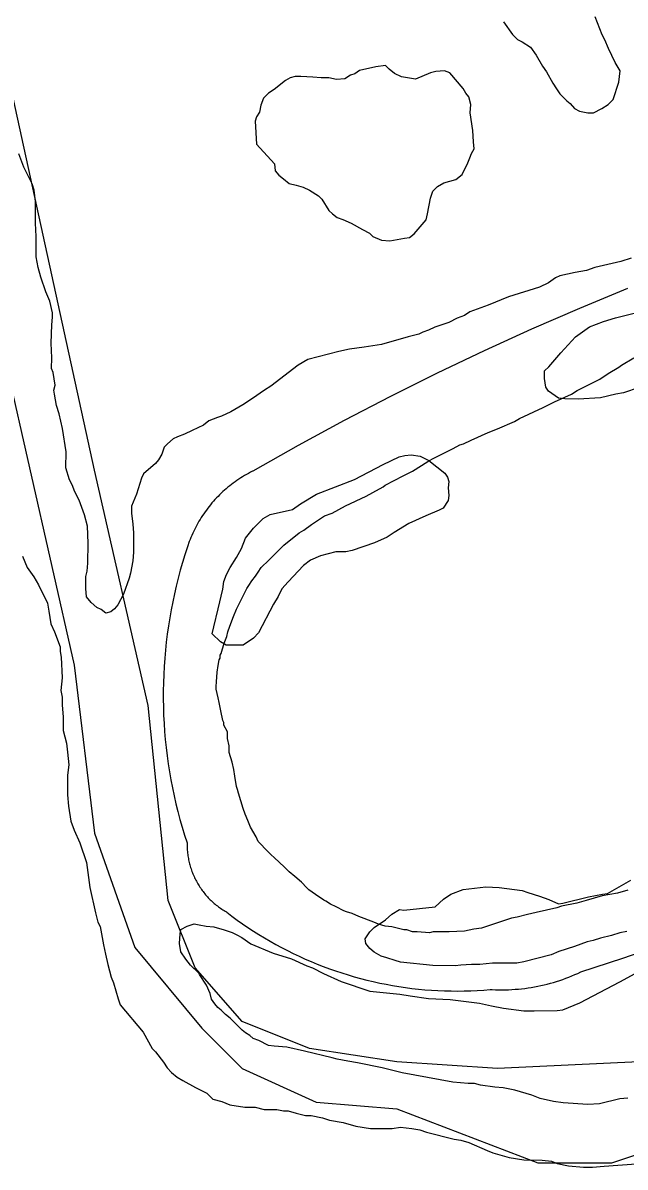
# Model space of a CAD drawing. Extents: x 3694830 to 3732949, y 415201 to 440970.
# Drawn here: x 3702352 to 3702643, y 429604 to 430156 of the extents above; entities that cross this region are included whole.
import ezdxf

# ---------------------------------------------------------------- set-up
doc = ezdxf.new("R2010")
doc.units = 0
for name, color, linetype in [('V-ROAD-CNTR', 7, 'Continuous'), ('V-SITE-VEGE', 7, 'Continuous'), ('V-TOPO-SHOR', 7, 'Continuous')]:
    doc.layers.add(name, color=color, linetype=linetype)

msp = doc.modelspace()

# ---------------------------------------------------------------- linework, layer by layer
at = {"layer": 'V-ROAD-CNTR'}
for points in [[(3702644.34, 430027.39), (3702621.09, 430017.79), (3702598.01, 430007.78), (3702575.1, 429997.36), (3702552.38, 429986.56), (3702529.85, 429975.35), (3702507.52, 429963.76), (3702485.39, 429951.78), (3702463.47, 429939.42), (3702463.47, 429939.42), (3702463.27, 429939.32), (3702462.31, 429938.83), (3702461.35, 429938.31), (3702460.4, 429937.79), (3702459.46, 429937.24), (3702458.53, 429936.68), (3702457.61, 429936.11), (3702456.7, 429935.51), (3702455.81, 429934.9), (3702454.92, 429934.28), (3702454.04, 429933.64), (3702453.17, 429932.99), (3702452.32, 429932.32), (3702451.48, 429931.63), (3702450.65, 429930.93), (3702449.83, 429930.22), (3702449.02, 429929.49), (3702448.23, 429928.75), (3702447.45, 429928), (3702446.68, 429927.23), (3702445.93, 429926.45), (3702445.19, 429925.65), (3702444.47, 429924.84), (3702443.75, 429924.03), (3702443.06, 429923.19), (3702442.38, 429922.35), (3702441.71, 429921.49), (3702441.06, 429920.62), (3702440.42, 429919.74), (3702439.8, 429918.85), (3702439.19, 429917.95), (3702438.6, 429917.04), (3702438.03, 429916.12), (3702437.47, 429915.19), (3702436.93, 429914.25), (3702436.41, 429913.3), (3702435.9, 429912.34), (3702435.41, 429911.37), (3702434.93, 429910.4), (3702434.48, 429909.41), (3702434.04, 429908.42), (3702433.61, 429907.42), (3702433.21, 429906.41), (3702432.82, 429905.4), (3702432.82, 429905.4), (3702431.93, 429902.81), (3702430.71, 429899.08), (3702429.56, 429895.33), (3702428.48, 429891.56), (3702427.46, 429887.77), (3702426.5, 429883.97), (3702425.62, 429880.15), (3702424.79, 429876.31), (3702424.04, 429872.46), (3702423.35, 429868.6), (3702422.74, 429864.72), (3702422.19, 429860.84)], [(3702422.19, 429860.84), (3702421.7, 429856.94), (3702421.29, 429853.04), (3702420.94, 429849.13), (3702420.66, 429845.22), (3702420.45, 429841.3), (3702420.31, 429837.38), (3702420.23, 429833.46), (3702420.23, 429829.54), (3702420.29, 429825.61), (3702420.42, 429821.69), (3702420.62, 429817.77), (3702420.89, 429813.86), (3702421.23, 429809.95), (3702421.63, 429806.05), (3702422.11, 429802.15), (3702422.65, 429798.26), (3702423.26, 429794.39), (3702423.93, 429790.52), (3702424.68, 429786.67), (3702425.49, 429782.83), (3702426.36, 429779.01), (3702427.31, 429775.2), (3702428.32, 429771.41), (3702429.39, 429767.64), (3702430.54, 429763.88), (3702431.74, 429760.15), (3702431.74, 429759.81), (3702431.74, 429759.15), (3702431.75, 429758.5), (3702431.77, 429757.85), (3702431.81, 429757.19), (3702431.85, 429756.54), (3702431.91, 429755.89), (3702431.97, 429755.24), (3702432.05, 429754.59), (3702432.14, 429753.94), (3702432.24, 429753.29), (3702432.36, 429752.65), (3702432.48, 429752.01), (3702432.62, 429751.37), (3702432.76, 429750.73), (3702432.92, 429750.09), (3702433.09, 429749.46), (3702433.27, 429748.83), (3702433.46, 429748.21), (3702433.66, 429747.58), (3702433.87, 429746.96), (3702434.1, 429746.35), (3702434.33, 429745.74), (3702434.57, 429745.13), (3702434.83, 429744.53), (3702435.09, 429743.93), (3702435.37, 429743.34), (3702435.66, 429742.75), (3702435.95, 429742.17), (3702436.26, 429741.59), (3702436.58, 429741.01), (3702436.9, 429740.45), (3702437.24, 429739.89), (3702437.58, 429739.33), (3702437.94, 429738.78), (3702438.31, 429738.24), (3702438.68, 429737.7), (3702439.06, 429737.17), (3702439.46, 429736.65), (3702439.86, 429736.13), (3702440.27, 429735.62), (3702440.69, 429735.12), (3702441.12, 429734.63), (3702441.56, 429734.14), (3702442, 429733.66), (3702442.45, 429733.19), (3702442.92, 429732.73), (3702443.39, 429732.27), (3702443.87, 429731.83), (3702444.35, 429731.39), (3702444.84, 429730.96), (3702445.34, 429730.54), (3702445.85, 429730.12), (3702446.37, 429729.72), (3702446.89, 429729.33), (3702447.42, 429728.94), (3702447.95, 429728.56), (3702448.5, 429728.2), (3702449.04, 429727.84), (3702449.6, 429727.49), (3702450.16, 429727.16), (3702450.72, 429726.83), (3702450.72, 429726.83), (3702450.88, 429726.71), (3702453.39, 429724.79), (3702455.93, 429722.92), (3702458.5, 429721.1), (3702461.11, 429719.32), (3702463.74, 429717.59), (3702466.41, 429715.9), (3702469.1, 429714.26), (3702471.83, 429712.66), (3702474.58, 429711.12), (3702477.36, 429709.62)], [(3702477.36, 429709.62), (3702480.16, 429708.17), (3702482.99, 429706.77), (3702485.84, 429705.42), (3702488.71, 429704.12), (3702491.61, 429702.87), (3702494.53, 429701.67), (3702497.47, 429700.52), (3702500.43, 429699.42), (3702503.41, 429698.38), (3702506.4, 429697.39), (3702509.41, 429696.44), (3702512.44, 429695.56), (3702515.48, 429694.72), (3702518.54, 429693.94), (3702521.61, 429693.21), (3702524.69, 429692.53), (3702527.79, 429691.91), (3702530.89, 429691.35), (3702534.01, 429690.83), (3702537.13, 429690.38), (3702540.26, 429689.97), (3702543.4, 429689.62), (3702546.54, 429689.33), (3702549.69, 429689.09), (3702552.84, 429688.9), (3702555.99, 429688.77), (3702559.15, 429688.7), (3702562.3, 429688.68), (3702565.46, 429688.71), (3702568.61, 429688.8), (3702571.77, 429688.95), (3702574.92, 429689.15), (3702578.06, 429689.4), (3702579.06, 429689.35), (3702580.63, 429689.29), (3702582.21, 429689.25), (3702583.78, 429689.25), (3702585.35, 429689.27), (3702586.92, 429689.32), (3702588.49, 429689.39), (3702590.06, 429689.5), (3702591.63, 429689.63), (3702593.19, 429689.79), (3702594.75, 429689.97), (3702596.31, 429690.18), (3702597.87, 429690.42), (3702599.42, 429690.69), (3702600.96, 429690.98), (3702602.5, 429691.3), (3702604.03, 429691.65), (3702605.56, 429692.03), (3702607.08, 429692.43), (3702608.59, 429692.85), (3702610.1, 429693.31), (3702611.6, 429693.79), (3702613.08, 429694.29), (3702614.56, 429694.83), (3702616.03, 429695.38), (3702617.49, 429695.97), (3702618.94, 429696.57), (3702620.38, 429697.21), (3702621.81, 429697.87), (3702642.01, 429704.57), (3702673.98, 429715.69)]]:
    msp.add_lwpolyline(points, dxfattribs=at)
at = {"layer": 'V-SITE-VEGE'}
for points in [[(3702584.41, 430155.99), (3702588.78, 430149.89), (3702591.13, 430147.51), (3702593.49, 430146.49), (3702597.54, 430143.77), (3702600.23, 430140.04), (3702603.25, 430134.62), (3702605.26, 430131.91), (3702608.28, 430126.49), (3702609.96, 430123.78), (3702611.64, 430121.4), (3702615, 430118.01), (3702616.69, 430116.65), (3702618.7, 430114.27), (3702621.06, 430112.91), (3702625.12, 430112.22), (3702627.82, 430112.21), (3702631.88, 430114.22), (3702634.94, 430116.23), (3702637.31, 430118.59), (3702640.05, 430127.03), (3702640.75, 430132.43), (3702638.4, 430136.49), (3702635.05, 430143.27), (3702633.38, 430147.33), (3702632.04, 430149.71), (3702628.69, 430158.51)], [(3702358.89, 430052.53), (3702358.58, 430058.95), (3702358.63, 430069.42), (3702357.97, 430074.84), (3702356.97, 430077.88), (3702352.95, 430086.01), (3702350.61, 430092.44)], [(3702646.11, 430042.17), (3702641.03, 430040.51), (3702628.51, 430037.52), (3702624.45, 430036.19), (3702619.04, 430035.19), (3702611.6, 430033.54), (3702609.57, 430032.53), (3702606.18, 430030.18), (3702601.77, 430028.17), (3702586.89, 430023.5), (3702577.07, 430019.49), (3702568.27, 430016.14), (3702565.56, 430014.47), (3702562.17, 430013.13), (3702558.1, 430011.12), (3702551.34, 430008.78), (3702548.29, 430007.44), (3702545.58, 430006.44), (3702543.55, 430005.44), (3702538.48, 430004.11), (3702525.62, 430000.44), (3702517.16, 429999.13), (3702510.06, 429998.15), (3702504.99, 429997.15), (3702490.1, 429993.16), (3702485.36, 429990.48), (3702472.13, 429980.4), (3702469.08, 429978.38), (3702463.32, 429974.35), (3702458.58, 429971.33), (3702452.82, 429967.97), (3702448.42, 429965.96), (3702446.39, 429965.3), (3702442.32, 429963.62), (3702439.61, 429961.61), (3702434.19, 429958.93), (3702430.47, 429957.25), (3702427.08, 429955.92), (3702425.05, 429954.91), (3702422.34, 429952.56), (3702420.64, 429950.88), (3702419.61, 429947.5), (3702417.91, 429944.8), (3702416.55, 429943.12), (3702410.78, 429938.08), (3702409.76, 429936.05), (3702407.36, 429928.29), (3702404.97, 429922.55), (3702404.96, 429919.18), (3702405.61, 429913.77), (3702405.93, 429909.71), (3702405.89, 429900.25), (3702405.54, 429896.19), (3702404.5, 429890.11), (3702403.81, 429887.75), (3702401.08, 429879.99), (3702398.35, 429874.93), (3702396.65, 429872.91), (3702394.95, 429871.57), (3702392.59, 429870.9), (3702390.23, 429872.6), (3702388.21, 429873.62), (3702385.51, 429876), (3702383.16, 429878.71), (3702382.83, 429882.77), (3702382.86, 429888.52), (3702383.55, 429891.22), (3702383.9, 429894.93), (3702383.94, 429904.73), (3702383.64, 429912.85), (3702382.31, 429918.26), (3702379.64, 429925.37), (3702377.63, 429929.43), (3702376.29, 429932.82), (3702374.95, 429935.19), (3702373.28, 429940.94), (3702373.32, 429948.71), (3702371.68, 429959.87), (3702370.02, 429966.98), (3702368.68, 429971.04), (3702367.69, 429976.45), (3702367.36, 429978.48), (3702368.05, 429980.84), (3702367.06, 429986.93), (3702366.39, 429988.96), (3702366.41, 429994.03), (3702366.1, 430001.13), (3702366.48, 430009.91), (3702366.83, 430013.63), (3702366.84, 430015.66), (3702365.52, 430021.41), (3702363.51, 430025.81), (3702361.17, 430032.92), (3702359.84, 430037.65), (3702358.85, 430042.73), (3702358.89, 430052.53)], [(3702612.07, 429996.49), (3702619.2, 430004.23), (3702625.98, 430008.94), (3702632.75, 430011.61), (3702638.5, 430013.28), (3702657.11, 430017.93)], [(3702649.85, 429979.77), (3702642.41, 429977.1), (3702638.69, 429976.44), (3702631.24, 429974.78), (3702620.43, 429974.15), (3702614, 429974.18), (3702610.97, 429974.53), (3702606.25, 429977.93), (3702604.9, 429979.96), (3702604.25, 429984.02), (3702604.26, 429987.74), (3702606.3, 429989.76), (3702612.07, 429996.49)], [(3702352.38, 429898.38), (3702354.56, 429892.85), (3702357.86, 429888.41), (3702360.06, 429884.54), (3702364.44, 429875.67), (3702364.98, 429871.8), (3702366.05, 429865.72), (3702367.69, 429861.84), (3702370.42, 429854.65), (3702370.42, 429852.44)], [(3702370.42, 429852.44), (3702370.96, 429849.67), (3702371.47, 429839.72), (3702370.89, 429833.65), (3702371.43, 429830.33), (3702371.41, 429826.46), (3702371.94, 429820.93), (3702371.91, 429814.3), (3702373.54, 429808.22), (3702374.08, 429803.79), (3702374.6, 429797.71), (3702374.03, 429792.74), (3702373.99, 429783.34), (3702374.52, 429777.82), (3702375.59, 429770.63), (3702377.23, 429766.2), (3702379.97, 429760.11), (3702383.25, 429750.7), (3702384.85, 429738.54), (3702387.56, 429726.37), (3702388.65, 429721.94), (3702389.75, 429719.73), (3702391.37, 429710.88), (3702392.45, 429706.45), (3702393.54, 429701.47), (3702395.17, 429695.39), (3702396.26, 429692.62), (3702398.44, 429684.87), (3702399.53, 429682.1), (3702410.53, 429668.79), (3702414.92, 429661.04), (3702416.57, 429659.37), (3702420.41, 429654.38), (3702422.06, 429651.61), (3702424.26, 429649.4), (3702427.02, 429647.17), (3702429.77, 429645.5), (3702435.83, 429642.16), (3702441.35, 429639.37), (3702444.1, 429636.6), (3702448.52, 429635.47), (3702452.38, 429633.8), (3702459.56, 429632.66), (3702464.53, 429632.64), (3702468.95, 429631.52), (3702475.03, 429631.49), (3702478.34, 429630.93), (3702480.55, 429630.92), (3702484.41, 429629.79), (3702488.83, 429628.67), (3702491.59, 429628.66), (3702497.11, 429627.53), (3702500.43, 429626.41), (3702507.05, 429625.28), (3702513.12, 429623.59), (3702520.3, 429622.46), (3702530.8, 429622.41), (3702534.67, 429622.95), (3702540.2, 429622.37), (3702544.06, 429621.8), (3702547.37, 429620.68), (3702560.62, 429617.31), (3702563.94, 429616.74), (3702567.8, 429615.62), (3702576.62, 429611.72), (3702579.38, 429610.6), (3702587.11, 429608.36), (3702594.29, 429607.22), (3702603.13, 429607.18), (3702607.55, 429606.61), (3702610.31, 429605.49), (3702615.83, 429604.36), (3702623.01, 429603.78), (3702627.43, 429603.76), (3702632.96, 429604.29), (3702648.44, 429605.33)], [(3702644.04, 429717.41), (3702640.66, 429716.74), (3702636.6, 429715.41), (3702631.19, 429714.09), (3702627.8, 429713.09), (3702624.76, 429712.42), (3702618.67, 429710.08), (3702611.22, 429707.75), (3702607.5, 429706.08), (3702594.3, 429702.75), (3702590.92, 429702.09), (3702579.09, 429702.14), (3702573, 429701.49), (3702568.95, 429701.51), (3702563.88, 429701.19), (3702561.18, 429700.87), (3702550.36, 429700.91), (3702534.82, 429702.67), (3702532.12, 429703.35), (3702528.07, 429704.73), (3702525.37, 429705.41), (3702522, 429707.46), (3702519.98, 429709.15), (3702517.96, 429711.53), (3702517.63, 429713.89), (3702520.01, 429717.26), (3702522.05, 429719.28), (3702527.47, 429722.98), (3702530.53, 429725.67), (3702534.25, 429728.02), (3702536.28, 429727.67), (3702551.49, 429729.29), (3702555.56, 429733), (3702558.96, 429735.35), (3702565.05, 429737.69), (3702575.87, 429738.99), (3702582.29, 429738.63), (3702593.44, 429737.23), (3702596.13, 429736.2), (3702601.87, 429734.49), (3702606.26, 429732.78)], [(3702606.26, 429732.78), (3702610.98, 429730.73), (3702613.01, 429731.06), (3702625.53, 429734.05), (3702632.29, 429735.37), (3702634.66, 429735.7), (3702645.84, 429742.07)], [(3702644.38, 429636.98), (3702640.66, 429636.65), (3702630.85, 429634.33), (3702625.1, 429634.02), (3702613.27, 429634.74), (3702608.54, 429635.44), (3702602.13, 429636.82), (3702598.08, 429638.53), (3702589.98, 429640.92), (3702584.24, 429641.96), (3702580.19, 429642.32), (3702573.43, 429643.36), (3702570.39, 429644.05), (3702567.35, 429644.06), (3702559.92, 429644.77), (3702535.61, 429649.27), (3702525.82, 429651.68), (3702514, 429654.09), (3702509.27, 429654.79), (3702504.21, 429655.83), (3702501.84, 429656.51), (3702488.34, 429659.61), (3702479.9, 429661.67), (3702473.81, 429662.04), (3702471.11, 429662.39), (3702466.39, 429664.77), (3702463.69, 429665.8), (3702462.01, 429667.16), (3702459.99, 429668.52), (3702458.3, 429669.88), (3702452.58, 429675.65), (3702450.23, 429677.35), (3702448.21, 429679.38), (3702446.52, 429680.74), (3702445.18, 429682.44), (3702443.5, 429684.81), (3702442.83, 429687.51), (3702441.16, 429691.58), (3702437.8, 429696.66), (3702437.47, 429697.34), (3702433.43, 429701.07), (3702431.08, 429704.12), (3702428.73, 429707.52), (3702428.06, 429711.57), (3702428.42, 429716.3), (3702428.77, 429718.33), (3702431.82, 429720.01), (3702435.2, 429721.01), (3702437.57, 429720.66), (3702440.94, 429719.97), (3702444.66, 429719.61), (3702449.72, 429718.24), (3702453.44, 429716.87), (3702455.79, 429715.85), (3702458.16, 429714.49), (3702462.54, 429711.43), (3702473.33, 429706.99), (3702482.11, 429704.24), (3702489.53, 429700.83), (3702492.23, 429699.81), (3702497.62, 429697.08), (3702506.06, 429693.33), (3702519.89, 429688.54), (3702534.42, 429687.12), (3702539.48, 429686.43), (3702548.26, 429685.04), (3702558.74, 429684.66), (3702572.93, 429682.9), (3702578.67, 429681.53), (3702584.41, 429680.49), (3702594.2, 429679.1), (3702599.27, 429679.07), (3702610.42, 429679.36), (3702613.13, 429679.69), (3702621.25, 429683.04), (3702640.56, 429693.09), (3702648.01, 429697.11)]]:
    msp.add_lwpolyline(points, dxfattribs=at)
for points in [[(3702465.2, 430097.02), (3702473.94, 430087.52), (3702474.27, 430084.14), (3702475.95, 430082.1), (3702478.31, 430080.4), (3702481, 430078.03), (3702484.38, 430077.34), (3702487.75, 430076.31), (3702490.79, 430074.94), (3702495.17, 430072.22), (3702496.85, 430070.53), (3702500.21, 430065.1), (3702501.89, 430063.41), (3702504.25, 430061.71), (3702506.95, 430060.68), (3702511, 430058.97), (3702516.39, 430055.91), (3702519.76, 430054.2), (3702521.45, 430052.51), (3702525.5, 430050.8), (3702529.55, 430050.44), (3702536.65, 430051.77), (3702539.02, 430052.1), (3702541.39, 430053.77), (3702547.17, 430060.51), (3702547.85, 430063.55), (3702549.24, 430070.98), (3702550.27, 430074.35), (3702552.64, 430076.71), (3702555.69, 430078.38), (3702561.44, 430080.05), (3702564.5, 430082.4), (3702567.22, 430088.14), (3702568.25, 430090.5), (3702568.93, 430092.52), (3702570.29, 430094.88), (3702569.97, 430098.26), (3702569.65, 430103.67), (3702568.34, 430112.13), (3702568.69, 430116.18), (3702567.7, 430119.9), (3702566.35, 430121.6), (3702565.01, 430123.97), (3702558.62, 430131.43), (3702555.92, 430132.45), (3702551.87, 430132.14), (3702549.16, 430131.47), (3702542.05, 430128.46), (3702535.29, 430129.5), (3702531.92, 430131.21), (3702529.23, 430133.24), (3702527.54, 430134.94), (3702522.81, 430134.29), (3702515.03, 430132.63), (3702512.66, 430130.95), (3702510.63, 430130.28), (3702507.92, 430128.6), (3702503.86, 430128.29), (3702500.15, 430128.98), (3702496.43, 430128.99), (3702492.37, 430129.35), (3702486.63, 430129.71), (3702483.92, 430129.72), (3702481.56, 430129.05), (3702479.19, 430127.71), (3702473.76, 430123.35), (3702471.05, 430121.67), (3702468.67, 430119.31), (3702467.31, 430115.93), (3702466.62, 430112.56), (3702465.26, 430110.2), (3702464.57, 430108.17)], [(3702512.5, 429935.28), (3702526.38, 429942.65), (3702534.17, 429946.33), (3702536.88, 429947), (3702539.92, 429947.33), (3702544.31, 429946.63), (3702548.36, 429944.59), (3702556.11, 429938.47), (3702557.45, 429936.44), (3702558.12, 429934.4), (3702557.77, 429931.37), (3702558.09, 429927.65), (3702557.74, 429925.28), (3702555.36, 429921.58), (3702553.33, 429920.57), (3702546.89, 429917.89), (3702538.77, 429914.21), (3702531.65, 429909.85), (3702528.26, 429907.5), (3702522.17, 429904.82), (3702511.34, 429901.15), (3702508.29, 429900.49), (3702503.56, 429900.51), (3702496.12, 429898.51), (3702491.38, 429896.5), (3702487.99, 429893.81), (3702480.52, 429886.07), (3702477.46, 429882.71), (3702475.76, 429879), (3702473.38, 429875.29), (3702466.22, 429861.46), (3702463.84, 429858.77), (3702458.76, 429855.41), (3702450.65, 429855.45), (3702447.95, 429857.15), (3702443.91, 429860.88), (3702444.6, 429864.26), (3702446.67, 429873.04), (3702449.07, 429882.49), (3702449.43, 429886.21), (3702450.79, 429889.58), (3702452.5, 429892.95), (3702455.56, 429897.67), (3702457.94, 429902.05), (3702459.99, 429907.11), (3702463.73, 429911.83), (3702468.48, 429916.54), (3702471.87, 429918.55), (3702482.7, 429920.87), (3702486.43, 429923.56), (3702494.22, 429928.26)]]:
    msp.add_lwpolyline(points, close=True, dxfattribs=at)
at = {"layer": 'V-TOPO-SHOR'}
for p, q in [((3702641.41, 429990.47), (3702647.34, 429994.08)), ((3702635.01, 429986.4), (3702640.04, 429989.56)), ((3702640.04, 429989.56), (3702641.41, 429990.47)), ((3702619.95, 429978.26), (3702630.9, 429983.68)), ((3702630.9, 429983.68), (3702635.01, 429986.4)), ((3702609, 429972.85), (3702617.21, 429976.46)), ((3702617.21, 429976.46), (3702619.95, 429978.26)), ((3702603.53, 429970.14), (3702609, 429972.85)), ((3702592.12, 429964.72), (3702603.53, 429970.14)), ((3702577.06, 429957.96), (3702581.62, 429959.76)), ((3702581.62, 429959.76), (3702589.84, 429963.37)), ((3702589.84, 429963.37), (3702592.12, 429964.72)), ((3702565.2, 429952.54), (3702568.85, 429954.35)), ((3702568.85, 429954.35), (3702577.06, 429957.96)), ((3702550.14, 429945.32), (3702560.18, 429950.29)), ((3702560.18, 429950.29), (3702563.38, 429952.09)), ((3702563.38, 429952.09), (3702565.2, 429952.54)), ((3702540.56, 429939.45), (3702547.86, 429943.97)), ((3702547.86, 429943.97), (3702550.14, 429945.32)), ((3702536, 429937.19), (3702540.56, 429939.45)), ((3702526.41, 429931.76), (3702527.32, 429932.67)), ((3702527.32, 429932.67), (3702536, 429937.19)), ((3702508.16, 429922.73), (3702518.19, 429927.24)), ((3702518.19, 429927.24), (3702521.39, 429929.05)), ((3702521.39, 429929.05), (3702526.41, 429931.76)), ((3702501.77, 429919.12), (3702508.16, 429922.73)), ((3702491.73, 429913.7), (3702498.12, 429917.77)), ((3702498.12, 429917.77), (3702501.77, 429919.12)), ((3702485.79, 429909.63), (3702488.07, 429910.98)), ((3702488.07, 429910.98), (3702491.73, 429913.7)), ((3702478.48, 429903.74), (3702485.79, 429909.63)), ((3702471.16, 429896.48), (3702473.91, 429899.2)), ((3702473.91, 429899.2), (3702476.19, 429901.47)), ((3702476.19, 429901.47), (3702478.48, 429903.74)), ((3702467.5, 429892.86), (3702471.16, 429896.48)), ((3702462.92, 429886.5), (3702464.75, 429888.77)), ((3702464.75, 429888.77), (3702466.13, 429890.59)), ((3702466.13, 429890.59), (3702467.5, 429892.86)), ((3702456.5, 429874.69), (3702460.63, 429882.87)), ((3702460.63, 429882.87), (3702461.55, 429884.23)), ((3702461.55, 429884.23), (3702462.92, 429886.5)), ((3702454.2, 429869.23), (3702455.58, 429872.87)), ((3702455.58, 429872.87), (3702456.5, 429874.69)), ((3702452.36, 429864.69), (3702454.2, 429869.23)), ((3702450.97, 429859.69), (3702451.44, 429861.96)), ((3702451.44, 429861.96), (3702452.36, 429864.69)), ((3702448.2, 429851.5), (3702449.59, 429856.51)), ((3702449.59, 429856.51), (3702450.97, 429859.69)), ((3702447.28, 429848.32), (3702447.74, 429849.23)), ((3702447.74, 429850.59), (3702448.2, 429851.5)), ((3702447.74, 429849.23), (3702447.74, 429850.59)), ((3702446.34, 429842.4), (3702446.81, 429845.59)), ((3702446.81, 429845.59), (3702447.28, 429848.32)), ((3702445.87, 429837.85), (3702446.34, 429842.4)), ((3702445.85, 429834.21), (3702445.86, 429835.58)), ((3702446.75, 429830.11), (3702445.85, 429834.21)), ((3702445.86, 429835.58), (3702445.87, 429837.85)), ((3702447.19, 429827.83), (3702446.75, 429830.11)), ((3702448.08, 429823.73), (3702447.19, 429827.83)), ((3702448.98, 429819.17), (3702448.08, 429823.73)), ((3702449.43, 429818.25), (3702448.98, 429819.17)), ((3702449.42, 429816.89), (3702449.43, 429818.25)), ((3702451.23, 429813.7), (3702449.42, 429816.89)), ((3702451.22, 429810.51), (3702451.23, 429813.7)), ((3702452.11, 429806.86), (3702451.22, 429810.51)), ((3702452.1, 429803.67), (3702452.11, 429806.86)), ((3702453.44, 429799.12), (3702452.1, 429803.67)), ((3702454.34, 429795.47), (3702453.44, 429799.12)), ((3702454.78, 429792.28), (3702454.34, 429795.47)), ((3702455.67, 429787.27), (3702454.78, 429792.28)), ((3702456.12, 429785.9), (3702455.67, 429787.27)), ((3702456.56, 429784.08), (3702456.12, 429785.9)), ((3702458.81, 429776.78), (3702456.56, 429784.08)), ((3702459.71, 429774.04), (3702458.81, 429776.78)), ((3702461.06, 429770.85), (3702459.71, 429774.04)), ((3702462.42, 429767.66), (3702461.06, 429770.85)), ((3702465.13, 429763.09), (3702462.42, 429767.66)), ((3702466.03, 429760.81), (3702465.13, 429763.09)), ((3702467.39, 429759.44), (3702466.03, 429760.81)), ((3702469.66, 429757.15), (3702467.39, 429759.44)), ((3702472.38, 429754.41), (3702469.66, 429757.15)), ((3702473.74, 429753.04), (3702472.38, 429754.41)), ((3702478.73, 429748.47), (3702473.74, 429753.04)), ((3702479.63, 429747.55), (3702478.73, 429748.47)), ((3702480.99, 429746.18), (3702479.63, 429747.55)), ((3702483.71, 429743.89), (3702480.99, 429746.18)), ((3702486.89, 429741.15), (3702483.71, 429743.89)), ((3702489.61, 429738.4), (3702486.89, 429741.15)), ((3702490.52, 429737.49), (3702489.61, 429738.4)), ((3702493.7, 429735.2), (3702490.52, 429737.49)), ((3702497.78, 429732.45), (3702493.7, 429735.2)), ((3702632.12, 429734.61), (3702624.37, 429732.36)), ((3702639.41, 429735.94), (3702632.12, 429734.61)), ((3702644.42, 429737.28), (3702639.41, 429735.94)), ((3702498.69, 429731.99), (3702497.78, 429732.45)), ((3702500.96, 429730.61), (3702498.69, 429731.99)), ((3702503.69, 429729.23), (3702500.96, 429730.61)), ((3702507.32, 429727.4), (3702503.69, 429729.23)), ((3702610.23, 429728.78), (3702600.21, 429726.54)), ((3702612.52, 429729.68), (3702610.23, 429728.78)), ((3702619.81, 429731.02), (3702612.52, 429729.68)), ((3702624.37, 429732.36), (3702619.81, 429731.02)), ((3702508.69, 429726.94), (3702507.32, 429727.4)), ((3702511.42, 429726.01), (3702508.69, 429726.94)), ((3702514.6, 429724.63), (3702511.42, 429726.01)), ((3702521.87, 429721.87), (3702514.6, 429724.63)), ((3702588.36, 429723.86), (3702573.77, 429718.92)), ((3702591.09, 429724.31), (3702588.36, 429723.86)), ((3702596.11, 429725.65), (3702591.09, 429724.31)), ((3702600.21, 429726.54), (3702596.11, 429725.65)), ((3702524.14, 429720.95), (3702521.87, 429721.87)), ((3702527.33, 429720.03), (3702524.14, 429720.95)), ((3702530.51, 429719.56), (3702527.33, 429720.03)), ((3702536.43, 429718.17), (3702530.51, 429719.56)), ((3702537.79, 429718.16), (3702536.43, 429718.17)), ((3702540.52, 429717.24), (3702537.79, 429718.16)), ((3702542.8, 429717.23), (3702540.52, 429717.24)), ((3702548.71, 429716.74), (3702542.8, 429717.23)), ((3702550.54, 429717.2), (3702548.71, 429716.74)), ((3702554.18, 429717.18), (3702550.54, 429717.2)), ((3702558.28, 429717.16), (3702554.18, 429717.18)), ((3702565.56, 429717.59), (3702558.28, 429717.16)), ((3702570.12, 429718.48), (3702565.56, 429717.59)), ((3702573.77, 429718.92), (3702570.12, 429718.48))]:
    msp.add_line(p, q, dxfattribs=at)
for points in [[(3703249.63, 429845.85), (3703210.72, 429858.83), (3703171.8, 429865.31), (3703116.67, 429855.58), (3703012.9, 429797.21), (3702889.67, 429758.3), (3702808.59, 429732.35), (3702763.19, 429706.41), (3702727.52, 429680.47), (3702685.36, 429661.01), (3702649.69, 429654.52), (3702581.59, 429651.28), (3702532.95, 429654.52), (3702490.79, 429661.01), (3702458.36, 429673.98), (3702435.66, 429699.92), (3702422.69, 429732.35), (3702412.96, 429826.4), (3702387.02, 429939.9), (3702341.62, 430147.44)], [(3702312.43, 430131.23), (3702377.29, 429845.85), (3702387.02, 429764.78), (3702406.47, 429709.65), (3702438.9, 429670.74), (3702458.36, 429651.28), (3702494.03, 429635.06), (3702532.95, 429631.82), (3702601.05, 429605.88), (3702636.72, 429605.88), (3702695.09, 429625.34)]]:
    msp.add_lwpolyline(points, dxfattribs=at)

doc.saveas('drawing.dxf')
